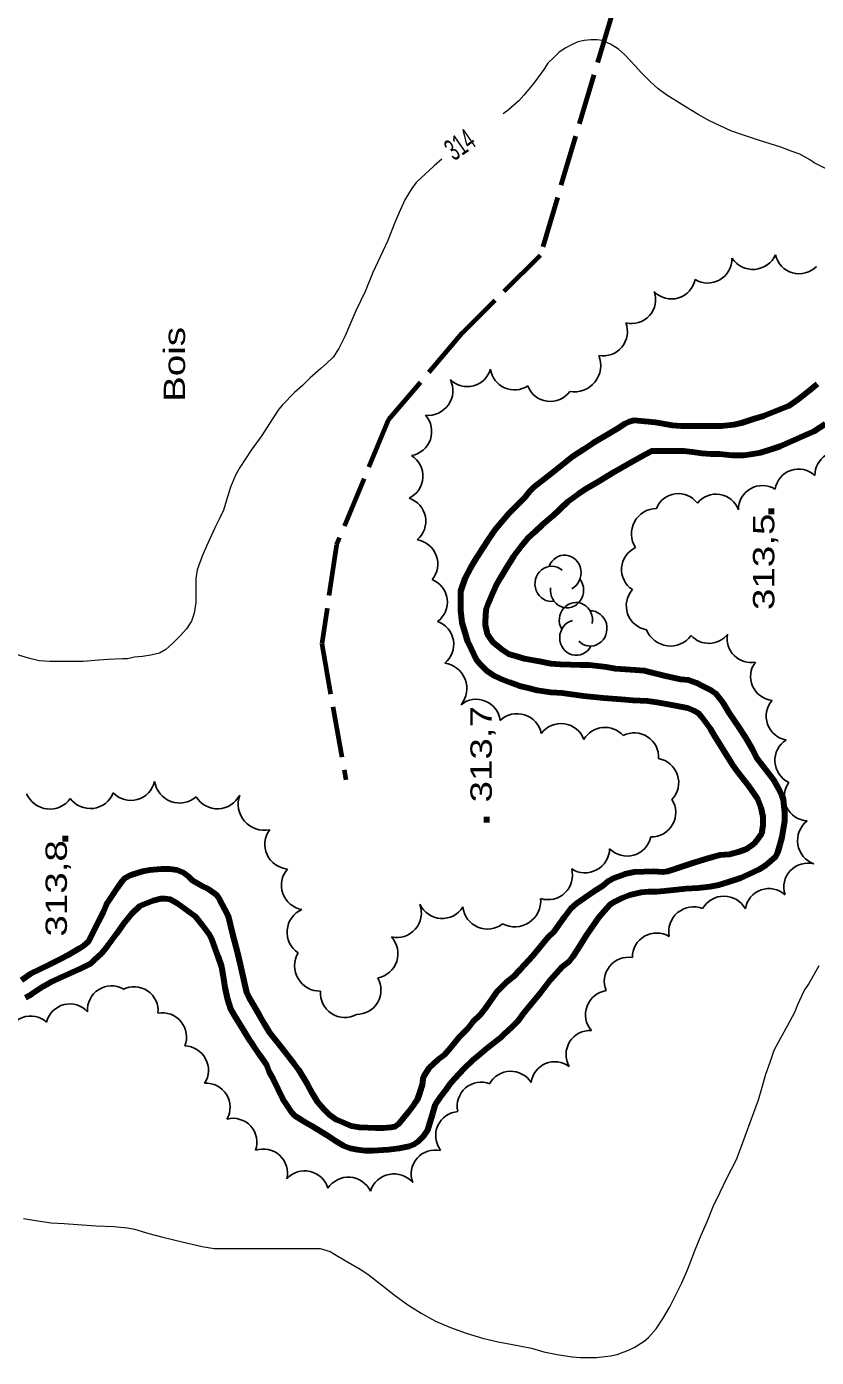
# Model space of a CAD drawing. Extents: x 240591 to 242335, y 5323482 to 5326937.
# Drawn here: x 241036.2 to 241147.2, y 5324077.8 to 5324264.8 of the extents above; entities that cross this region are included whole.
import ezdxf
from ezdxf.enums import TextEntityAlignment as Align

# ---------------------------------------------------------------- set-up
doc = ezdxf.new("R2010")
doc.units = 0
doc.header["$LTSCALE"] = 1.2
doc.linetypes.add('DASH_DOUBLE_DOT', pattern=[9.2, 5, -1.2, 0.3, -1.2, 0.3, -1.2])
doc.linetypes.add('LONG_DASHED', pattern=[7.5, 6, -1.5])
for name, color, linetype, lineweight in [('2', 7, 'Continuous', 13), ('22', 7, 'LONG_DASHED', 70), ('3', 7, 'Continuous', 140), ('4', 7, 'DASH_DOUBLE_DOT', 53), ('44', 7, 'Continuous', 25)]:
    doc.layers.add(name, color=color, linetype=linetype, lineweight=lineweight)

msp = doc.modelspace()

# ---------------------------------------------------------------- linework, layer by layer
at = {"layer": '2', "linetype": 'LONG_DASHED'}
for points in [[(241146.4, 5324246.1), (241144.9, 5324246.9), (241143.8, 5324247.3), (241142.2, 5324247.9), (241139.1, 5324248.9), (241136.7, 5324249.7), (241135.2, 5324250.2), (241133.7, 5324250.9), (241132.2, 5324251.6), (241130.6, 5324252.5), (241128.3, 5324253.9), (241126.2, 5324255.2), (241125, 5324256.1), (241123.9, 5324257.1), (241122.6, 5324258.4), (241121.8, 5324259.3), (241120.2, 5324261), (241119.4, 5324261.7), (241118.3, 5324262.4), (241117.1, 5324262.9), (241116.4, 5324263), (241115.5, 5324263), (241114.6, 5324262.9), (241113.7, 5324262.7), (241112.8, 5324262.3), (241111.9, 5324261.8), (241111, 5324261.2), (241110.3, 5324260.5), (241109.5, 5324259.7), (241108.9, 5324258.8), (241107.5, 5324256.9), (241106.1, 5324255.2), (241105.4, 5324254.4), (241103.9, 5324253.1), (241103.2, 5324252.6)], [(241094.6, 5324246.2), (241093.5, 5324245.3), (241091, 5324243), (241090.4, 5324242.2), (241089.4, 5324240.5), (241088.6, 5324238.7), (241087.9, 5324237.1), (241087, 5324234.8), (241086.3, 5324233.3), (241084.9, 5324230.3), (241083.8, 5324227.6), (241082.5, 5324224.9), (241081.5, 5324222.6), (241081, 5324221.4), (241080.1, 5324219.6), (241079.3, 5324218.4), (241078.4, 5324217.5), (241077.6, 5324216.8), (241076.1, 5324215.5), (241075, 5324214.4), (241073.9, 5324213.4), (241072.2, 5324211.7), (241071.7, 5324211.1), (241070.8, 5324209.7), (241069.3, 5324207.4), (241067.8, 5324205.3), (241066.2, 5324202.9), (241065.6, 5324201.8), (241064.9, 5324200.1), (241064.5, 5324198.9), (241063.9, 5324196.9), (241063.3, 5324195.6), (241062.7, 5324194.4), (241061.5, 5324191.8), (241060.9, 5324190.4), (241060.2, 5324188.5), (241060, 5324187.3), (241060, 5324186.1), (241060, 5324183.9), (241059.8, 5324182.4), (241059.4, 5324181.3), (241058.7, 5324180.2), (241057.8, 5324179.2), (241056.8, 5324178.2), (241055.8, 5324177.3), (241054.9, 5324176.8), (241053.7, 5324176.5), (241052.5, 5324176.3), (241051.4, 5324176.2)], [(241149.7, 5324244.3), (241146.9, 5324245.7), (241146.4, 5324246.1)], [(241035.8, 5324097.3), (241037.8, 5324097), (241039.7, 5324096.7), (241041.5, 5324096.6), (241043.4, 5324096.5), (241046, 5324096.3), (241048.5, 5324096.2), (241050.4, 5324096), (241051.4, 5324095.8), (241053.4, 5324095.2), (241055.4, 5324094.7), (241058.3, 5324094), (241060.9, 5324093.4), (241062.6, 5324093.1), (241063.5, 5324093.1), (241066.2, 5324093.1), (241069.1, 5324093.1), (241072, 5324093.1), (241074.6, 5324093.1), (241077.5, 5324093.1), (241078.9, 5324092.7), (241079.5, 5324092.3), (241081, 5324091.4), (241083.1, 5324090.2), (241084.2, 5324089.5), (241086.1, 5324088), (241087.9, 5324086.6), (241089.8, 5324085.2), (241091.7, 5324084), (241093.7, 5324082.9), (241095.8, 5324082), (241098, 5324081.2), (241100.3, 5324080.5), (241102.5, 5324080), (241104.5, 5324079.6), (241107.2, 5324079.1), (241108.9, 5324078.6), (241110.8, 5324078.2), (241112.9, 5324077.9), (241114, 5324077.8), (241116.3, 5324077.8), (241118.3, 5324078), (241119.2, 5324078.2), (241120.8, 5324078.8), (241121.6, 5324079.2), (241123, 5324080.1), (241123.6, 5324080.6), (241124.7, 5324081.8), (241125.7, 5324083.3), (241126.6, 5324084.9), (241127.5, 5324086.7), (241128.3, 5324088.3), (241129.1, 5324090.1), (241130.2, 5324092.9), (241131, 5324095), (241131.9, 5324097), (241132.7, 5324099), (241133.7, 5324101), (241134.6, 5324102.9), (241136, 5324105.6), (241136.7, 5324107.5), (241137.4, 5324109.4), (241138.4, 5324112.2), (241139.1, 5324114), (241139.6, 5324115.8), (241140.1, 5324117.6), (241140.7, 5324119.3), (241141.3, 5324121), (241142.2, 5324122.7), (241143.2, 5324124.5), (241144.2, 5324126.3), (241144.6, 5324127.4), (241145.5, 5324129.3), (241146.1, 5324130.2), (241147.6, 5324132.9)]]:
    msp.add_lwpolyline(points, dxfattribs=at)
at = {"layer": '2'}
msp.add_lwpolyline([(241051.4, 5324176.2), (241050.4, 5324176), (241049.7, 5324176), (241047.7, 5324175.9), (241046.4, 5324175.8), (241044.2, 5324175.6), (241042.6, 5324175.6), (241039.5, 5324175.6), (241038, 5324175.7), (241036.5, 5324176.1), (241034.2, 5324176.8)], dxfattribs=at)
at = {"layer": '22'}
msp.add_lwpolyline([(241118.5, 5324266.7), (241108.4, 5324232.7), (241097.4, 5324221.7), (241087.1, 5324209.6), (241079.8, 5324192), (241077.7, 5324178.1), (241081.1, 5324159)], dxfattribs=at)
at = {"layer": '3'}
for p, q in [((241140.9, 5324196.3), (241140.9, 5324197.1)), ((241100.9, 5324153), (241100.9, 5324153.8)), ((241041.7, 5324150.3), (241041.7, 5324151.1))]:
    msp.add_line(p, q, dxfattribs=at)
at = {"layer": '4', "linetype": 'Continuous', "lineweight": 90}
for points in [[(241147.3, 5324214.6), (241146, 5324213.5), (241144.7, 5324212.5), (241143.3, 5324211.5), (241142.2, 5324211.1), (241139.8, 5324210.1), (241138.5, 5324209.7), (241136.7, 5324209.1), (241135.6, 5324208.9), (241133.9, 5324208.7), (241132.2, 5324208.7), (241130.4, 5324208.7), (241128.2, 5324208.7), (241127, 5324208.8), (241124.6, 5324209.2), (241121.6, 5324209.5), (241120.9, 5324209.3), (241120.3, 5324209), (241119.2, 5324208.3), (241118.2, 5324207.7), (241115.8, 5324206.3), (241114.5, 5324205.4), (241112.9, 5324204.4), (241111.9, 5324203.6), (241109.8, 5324201.9), (241107.5, 5324200.1), (241106.9, 5324199.5), (241106.2, 5324198.6), (241105.4, 5324197.8), (241104, 5324196.4), (241103.2, 5324195.5), (241102.1, 5324194.2), (241101.1, 5324192.7), (241100.3, 5324191.5), (241099.2, 5324189.8), (241098.6, 5324188.8), (241097.8, 5324187.3), (241097.2, 5324185.5), (241097.2, 5324185), (241097.2, 5324182.8), (241097.4, 5324181.1), (241097.7, 5324180), (241098.2, 5324178.4), (241098.7, 5324177.4), (241099.4, 5324175.9), (241099.9, 5324175.3), (241100.9, 5324174.3), (241101.8, 5324173.7), (241102.8, 5324173.2), (241104.1, 5324172.7), (241105.5, 5324172.2), (241106.7, 5324171.9), (241108, 5324171.6), (241109.9, 5324171.3), (241111.5, 5324171.2), (241114.5, 5324170.8), (241117.3, 5324170.5), (241119.8, 5324170.3), (241121.4, 5324170.2), (241123.5, 5324170.1), (241124.8, 5324169.9), (241126.9, 5324169.5), (241129.1, 5324169.1), (241130.1, 5324168.7), (241130.6, 5324168.4), (241131, 5324167.9), (241132.3, 5324166.2), (241132.8, 5324165.3), (241134.1, 5324163.2), (241135.3, 5324161.3), (241136, 5324160.3), (241137.7, 5324158.1), (241138.9, 5324156.4), (241139.4, 5324155.1)], [(241101.2, 5324183.9), (241101.7, 5324185.1), (241102.2, 5324186.3), (241102.9, 5324187.5), (241103.6, 5324188.7), (241104.7, 5324190.4), (241105.9, 5324192), (241106.7, 5324193), (241107.7, 5324193.9), (241108.7, 5324194.8), (241110.2, 5324196.1), (241112.3, 5324198.1), (241113.8, 5324199.2), (241114.8, 5324199.9), (241116.6, 5324200.9), (241118.9, 5324202.3), (241121.1, 5324203.6), (241123.1, 5324204.7), (241124.1, 5324205.2), (241124.7, 5324205.2), (241125.9, 5324205.2), (241128.6, 5324205.2), (241129.8, 5324205.1), (241131.1, 5324204.9), (241132.4, 5324204.8), (241133.6, 5324204.8), (241135.4, 5324204.6), (241137, 5324204.6), (241138.3, 5324204.8), (241139.4, 5324205), (241141, 5324205.5), (241142.1, 5324205.9), (241143.3, 5324206.4), (241145.8, 5324207.5), (241146.9, 5324208), (241148.5, 5324209)], [(241079.4, 5324108.4), (241080.7, 5324107.6), (241081.7, 5324107.2), (241082.7, 5324107), (241083.8, 5324106.9), (241084.9, 5324106.9), (241087.1, 5324107), (241088.6, 5324107.2), (241090, 5324107.5), (241090.8, 5324107.8), (241091.2, 5324108.1), (241092, 5324108.9), (241092.6, 5324109.8), (241092.9, 5324110.7), (241093.3, 5324112.1), (241093.7, 5324113.4), (241094.4, 5324114.4), (241095.1, 5324115.3), (241095.7, 5324116.2), (241096.4, 5324117), (241097.7, 5324118.4), (241099, 5324119.6), (241099.8, 5324120.3), (241101, 5324121.3), (241102.9, 5324122.8), (241103.4, 5324123.3), (241104.5, 5324124.3), (241105.3, 5324125.1), (241106, 5324126.1), (241107.1, 5324127.4), (241108.5, 5324129.1), (241109.9, 5324130.9), (241111.5, 5324132.7), (241112.5, 5324133.5), (241113, 5324134.1), (241113.7, 5324135.2), (241115, 5324137.3), (241116.6, 5324139.6), (241117.4, 5324140.5), (241118.3, 5324141.5), (241118.9, 5324141.9), (241119.9, 5324142.4), (241121, 5324142.8), (241122.6, 5324143.2), (241123.6, 5324143.3), (241124.8, 5324143.3), (241125.8, 5324143.4), (241128.9, 5324143.7), (241130.6, 5324143.8), (241132.3, 5324144), (241133.5, 5324144.2), (241134.7, 5324144.6), (241136.6, 5324145.2), (241137.7, 5324145.7), (241139.2, 5324146.4), (241140.1, 5324147), (241141.5, 5324148.2), (241141.8, 5324148.8), (241142.1, 5324149.9), (241142.4, 5324150.9), (241142.8, 5324153.2), (241142.8, 5324154.4), (241142.6, 5324156.2), (241142.4, 5324156.8), (241141.9, 5324157.8), (241141.3, 5324158.9), (241140.5, 5324159.9), (241138.9, 5324162), (241138.3, 5324163.2), (241137.3, 5324164.9), (241136.3, 5324166.4), (241135, 5324168.3), (241134.1, 5324169.8), (241133.1, 5324171.1), (241132.5, 5324171.5), (241131.3, 5324172.1), (241130.3, 5324172.6), (241129.3, 5324173), (241128.1, 5324173.1), (241125.8, 5324173.6), (241124.7, 5324173.9), (241123, 5324174.3), (241121.8, 5324174.4), (241119, 5324174.6), (241117.7, 5324174.8), (241115.3, 5324175.1), (241114.1, 5324175.1), (241111.2, 5324175.2), (241109.9, 5324175.3), (241108.3, 5324175.6), (241106.2, 5324176), (241105.1, 5324176.3), (241104.1, 5324176.6), (241102.9, 5324177.4), (241101.8, 5324178.3), (241101, 5324179.4), (241100.9, 5324179.9), (241100.7, 5324180.7), (241100.7, 5324181.3), (241100.8, 5324182.9), (241101.2, 5324183.9)], [(241139.4, 5324155.1), (241139.7, 5324153.8), (241139.7, 5324152.6), (241139.5, 5324151.4), (241138.8, 5324150.4), (241138.4, 5324150), (241137.3, 5324149.2), (241136.2, 5324148.8), (241135, 5324148.5), (241133.7, 5324148.4), (241132.6, 5324148.1), (241131.5, 5324147.8), (241130, 5324147.3), (241127.6, 5324146.5), (241126.3, 5324146.1), (241125.7, 5324146), (241124.3, 5324146.1), (241121.6, 5324146), (241120.3, 5324145.7), (241118.9, 5324145.2), (241117.9, 5324144.7), (241117.2, 5324144.1), (241115.8, 5324143.2), (241113.5, 5324141.6), (241112.6, 5324140.8), (241111.8, 5324139.7), (241111, 5324138.6), (241110.3, 5324137.6), (241109.5, 5324136.8), (241108.8, 5324136), (241107.3, 5324134.2), (241105.6, 5324132.3), (241104.6, 5324131.3), (241103.6, 5324130.5), (241102.3, 5324129.2), (241101.7, 5324128.3), (241100.7, 5324126.9), (241100, 5324126), (241098.9, 5324124.9), (241098.2, 5324124), (241097, 5324122.8), (241095.8, 5324121.3), (241094.9, 5324120.3), (241094, 5324119.6), (241092.8, 5324118.5), (241092.1, 5324117.4), (241091.9, 5324116.9), (241091.8, 5324116.1), (241091.5, 5324115.1), (241091.1, 5324114), (241090.7, 5324113.4), (241089.9, 5324112.3), (241088.5, 5324110.6), (241088, 5324110.2), (241087.4, 5324110.1), (241086.4, 5324110), (241085.3, 5324110), (241083, 5324110.1), (241081.9, 5324110.3), (241080.9, 5324110.7), (241079.8, 5324111.2), (241078.8, 5324111.9), (241078, 5324112.7), (241077.1, 5324113.7), (241076.4, 5324114.9), (241075.7, 5324116.2), (241074.5, 5324118.2), (241073.9, 5324119), (241072.9, 5324120.3), (241072.1, 5324121.3), (241070.4, 5324123.4), (241069.7, 5324124.6), (241069, 5324125.8), (241067.5, 5324128.4), (241067.2, 5324129.1), (241066.9, 5324130.3), (241066.3, 5324133), (241065.9, 5324134.6), (241065.2, 5324137.3), (241064.6, 5324139.8), (241064.1, 5324140.8), (241063.4, 5324142.1), (241062.9, 5324142.8), (241061.8, 5324143.6), (241060.8, 5324144.1), (241059.6, 5324144.8), (241059.1, 5324145.3), (241058.3, 5324145.9), (241057.4, 5324146.3), (241056.3, 5324146.4), (241055.2, 5324146.4), (241053.5, 5324146.3), (241052.5, 5324146.1), (241050.9, 5324145.6), (241050, 5324145.1), (241049.6, 5324144.7), (241049, 5324143.8), (241047.4, 5324141.4), (241047, 5324140.4), (241046.3, 5324139), (241045.7, 5324137.8)], [(241036.1, 5324128.4), (241037, 5324128.9), (241038.6, 5324130), (241039.7, 5324130.6), (241040.8, 5324131.1), (241043.7, 5324132.4), (241045.3, 5324133.2), (241045.8, 5324133.7), (241046.8, 5324134.6), (241047.6, 5324135.6), (241048.9, 5324137.4), (241049.9, 5324138.8), (241051.1, 5324140.3), (241052.1, 5324141.2), (241052.7, 5324141.5), (241054, 5324142), (241055.1, 5324142.3), (241055.7, 5324142.3), (241056.4, 5324142.2), (241057.5, 5324141.6), (241058.7, 5324140.7), (241059.9, 5324139.8), (241060.8, 5324138.7), (241062, 5324137.1), (241062.3, 5324136.4), (241063.1, 5324134.2), (241063.6, 5324132.7), (241063.8, 5324131.6), (241064.1, 5324129.8), (241064.4, 5324128.3), (241064.9, 5324126.8), (241065.4, 5324125.9), (241066.4, 5324124.3), (241067.4, 5324122.6), (241068.1, 5324121.6), (241069, 5324120.3), (241069.9, 5324119), (241070.3, 5324117.9), (241070.9, 5324116.9), (241072.2, 5324114.2), (241073.5, 5324112.2), (241073.9, 5324111.8), (241075, 5324111.1), (241076.2, 5324110.4), (241078.5, 5324109), (241079.4, 5324108.4)], [(241045.7, 5324137.8), (241044.9, 5324136.2), (241044.3, 5324135.7), (241043.7, 5324135.3), (241042, 5324134.3), (241041.1, 5324133.8), (241039.5, 5324133), (241036.8, 5324131.7), (241035.5, 5324130.8)]]:
    msp.add_lwpolyline(points, dxfattribs=at)
at = {"layer": '44'}
for centre, radius, start, end in [((241131.927, 5324232.229), 3.424, 239.12565, 1.19447), ((241117.252, 5324221.983), 3.41, 259.49623, 21.26196), ((241113.184, 5324217.226), 3.721, 260.18601, 22.16438), ((241088.48, 5324201.663), 3.446, 295.80734, 57.5268), ((241127.818, 5324195.896), 3.322, 36.46414, 158.37316), ((241133.108, 5324195.792), 3.342, 19.90222, 141.56049), ((241139.639, 5324196.95), 3.389, 58.49792, 180.34403), ((241124.788, 5324193.562), 3.558, 90.93138, 212.89115), ((241123.228, 5324188.548), 3.397, 114.85066, 236.64803), ((241091.963, 5324183.965), 3.396, 306.64191, 68.27922), ((241123.914, 5324183.444), 3.414, 138.41975, 260.15127), ((241092.853, 5324178.031), 3.405, 308.87257, 70.49573), ((241138.024, 5324178.843), 3.361, 169.92294, 280.73247), ((241143.531, 5324167.918), 3.374, 138.58132, 260.43884), ((241105.171, 5324164.821), 3.458, 11.48593, 133.50095), ((241144.801, 5324161.705), 3.418, 122.40432, 244.49737), ((241050.874, 5324159.549), 3.452, 224.47063, 346.45569), ((241057.748, 5324159.276), 3.558, 188.66636, 310.7385), ((241146.128, 5324156.634), 3.431, 144.64205, 266.35039), ((241075.482, 5324144.163), 3.45, 138.7006, 260.45361), ((241109.497, 5324145.581), 3.447, 252.67014, 14.77784), ((241076.342, 5324137.561), 3.505, 114.1182, 236.15277), ((241088.274, 5324140.252), 3.438, 257.15443, 20.19328), ((241100.998, 5324141.477), 3.477, 186.05767, 307.81757), ((241129.968, 5324137.615), 3.51, 68.93232, 190.75058), ((241084.947, 5324134.555), 3.474, 280.50008, 42.45107), ((241082.603, 5324129.433), 3.431, 269.77853, 29.82809), ((241118.183, 5324125.973), 3.415, 98.63139, 220.61574), ((241036.821, 5324122.382), 3.392, 48.92847, 171.05422), ((241115.432, 5324120.356), 3.398, 87.33252, 209.35144), ((241075.325, 5324100.629), 3.388, 16.12172, 137.91805)]:
    msp.add_arc(centre, radius, start, end, dxfattribs=at)
for centre, major_axis, ratio, start_param, end_param in [((241138.285, 5324234.235), (0.262, -3.506), 0.999979, 5.2207517, 7.3493574), ((241144.786, 5324233.49), (3.253, -0.931), 0.999984, 3.63494, 5.7898381), ((241126.848, 5324229.952), (3.24, 0.987), 0.999984, 3.6341353, 5.7906426), ((241121.249, 5324226.502), (2.278, 2.501), 0.999984, 3.6355691, 5.7892088), ((241098.163, 5324217.644), (3.244, 0.993), 0.999984, 3.6364241, 5.7016289), ((241104.773, 5324217.171), (2.99, -1.595), 0.999984, 3.773335, 5.7894037), ((241092.643, 5324213.695), (2.868, -1.993), 0.999995, 5.2184237, 7.3456676), ((241109.812, 5324215.536), (3.347, -0.448), 0.999984, 3.633692, 5.7910857), ((241089.734, 5324207.942), (3.236, -1.121), 0.999726, 5.2205832, 7.3448644), ((241150.375, 5324201.791), (-2.671, 2.048), 0.999668, 4.9238848, 6.9496749), ((241144.719, 5324199.304), (-3.172, -1.082), 0.999984, 3.6310465, 5.7937312), ((241088.923, 5324195.318), (3.347, 0.652), 0.999994, 5.2201585, 7.346413), ((241090.604, 5324189.327), (3.206, 1.202), 0.999322, 5.2232998, 7.344246), ((241111.824, 5324188.081), (0.002, 2.479), 0.941542, 3.5906585, 7.4772338), ((241110.003, 5324186.529), (0.002, 2.479), 0.941542, 5.603587, 9.573462), ((241112.17, 5324185.642), (0.002, 2.479), 0.941542, 1.447019, 5.386028), ((241113.417, 5324181.439), (-0.002, -2.479), 0.941543, 1.3712714, 5.2578467), ((241115.456, 5324180.259), (-0.002, -2.479), 0.941543, 5.5108172, 9.4498262), ((241113.482, 5324178.961), (-0.002, -2.479), 0.941543, 3.3841999, 7.3540749), ((241126.703, 5324181.418), (-1.02, -3.483), 0.999846, 5.3748856, 7.5019903), ((241132.105, 5324181.522), (0.991, 3.211), 0.99993, 2.6087684, 4.338705), ((241094.505, 5324171.821), (3.346, 1.307), 0.999954, 5.2228152, 7.3460748), ((241141.321, 5324173.497), (-3.08, -1.35), 0.999994, 5.2170121, 7.345172), ((241099.421, 5324166.904), (1.253, 3.158), 0.999314, 5.2156254, 7.3435627), ((241111.319, 5324163.425), (0.476, 3.426), 0.999951, 5.2155171, 7.3447873), ((241117.504, 5324162.938), (-3.417, 0.13), 0.999985, 3.904583, 5.7934192), ((241121.62, 5324162.154), (-2.922, 1.787), 0.999985, 3.6340007, 5.733111), ((241124.44, 5324158.586), (-1.067, 3.257), 0.999985, 3.6340149, 5.790763), ((241039.497, 5324158.405), (-0.389, -3.515), 0.999576, 5.222038, 7.3476565), ((241045.181, 5324158.419), (0.437, -3.449), 0.999995, 5.2200392, 7.3481702), ((241063.053, 5324158.404), (-0.308, -3.483), 0.99977, 5.3492006, 7.4785028), ((241069.643, 5324155.577), (-3.117, -1.968), 0.999851, 5.3704951, 7.4978144), ((241124.028, 5324154.385), (2.525, -2.315), 0.999883, 5.4346257, 7.5908159), ((241073.182, 5324149.897), (-3.161, -1.43), 0.999995, 5.2181738, 7.3448128), ((241148.07, 5324150.452), (-3.459, -0.554), 0.999979, 5.2178731, 7.345699), ((241120.611, 5324151.685), (1.397, -3.129), 0.999887, 5.0662682, 7.2209103), ((241114.707, 5324149.359), (0.86, -3.345), 0.999929, 5.4567958, 7.582503), ((241145.999, 5324143.92), (-2.128, 2.595), 0.999475, 5.3331998, 7.4891364), ((241134.219, 5324139.193), (0.02, 3.437), 0.999978, 5.2211096, 7.3432914), ((241140.548, 5324140.334), (-3.167, -1.118), 0.999984, 3.6353053, 5.7894729), ((241094.626, 5324142.92), (3.423, -0.211), 0.999985, 3.6359446, 5.7888333), ((241104.811, 5324141.993), (2.041, -3.051), 0.999879, 5.2178457, 7.3455882), ((241124.761, 5324134.048), (-1.69, 2.952), 0.99991, 5.2199027, 7.3483875), ((241077.466, 5324132.845), (-3.075, -1.806), 0.999871, 5.2214951, 7.3438203), ((241120.811, 5324130.647), (-2.66, 2.114), 0.999994, 5.2216835, 7.3463102), ((241048.174, 5324126.647), (-2.922, 1.688), 0.999855, 4.7297875, 6.8864333), ((241051.34, 5324126.515), (-2.797, 1.891), 0.999984, 3.6367918, 5.7879862), ((241042.317, 5324124.111), (-3.27, -0.818), 0.999984, 3.6351251, 5.7896529), ((241080.955, 5324129.004), (2.881, -1.854), 0.999985, 3.6329058, 5.7830159), ((241055.303, 5324122.833), (2.639, 2.144), 0.999977, 5.2203167, 7.3498047), ((241058.398, 5324118.178), (3.121, 1.334), 0.999483, 5.3067179, 7.4319481), ((241110.456, 5324115.993), (-3.047, -1.429), 0.999984, 3.6326334, 5.7083942), ((241061.454, 5324112.969), (-3.377, -0.049), 0.99993, 2.6100625, 4.7583265), ((241100.115, 5324113.11), (-2.563, -2.193), 0.999937, 3.6340944, 5.7906836), ((241104.27, 5324114.645), (-3.376, 0), 0.999984, 3.7060218, 5.7877606), ((241065.24, 5324108.038), (3.129, 1.237), 0.999838, 5.5650196, 7.7237722), ((241097.09, 5324108.987), (-1.383, -3.074), 0.999936, 3.6355981, 5.7891798), ((241069.496, 5324103.683), (2.721, 2.048), 0.999882, 5.4057809, 7.533531), ((241093.646, 5324103.578), (-2.213, -2.548), 0.999937, 3.6344858, 5.790292), ((241087.857, 5324100.119), (-0.425, 3.446), 0.999397, 5.2991462, 7.4238318), ((241081.454, 5324099.718), (-3.054, -1.537), 0.999995, 3.1138575, 5.2446626)]:
    msp.add_ellipse(centre, major_axis=major_axis, ratio=ratio, start_param=start_param, end_param=end_param, dxfattribs=at)

# ---------------------------------------------------------------- texts
at = {"layer": '2', "width": 0.6}
msp.add_text('314', height=3, rotation=34.769, dxfattribs=at).set_placement((241096.3, 5324245.9))
at = {"layer": '3', "width": 1.35}
for s, p in [('313,5', (241141.3, 5324196.4)), ('313,8', (241041.9, 5324150.5))]:
    msp.add_text(s, height=3, rotation=90, dxfattribs=at).set_placement(p, align=Align.RIGHT)
msp.add_text('313,7', height=3, rotation=90, dxfattribs=at).set_placement((241101.6, 5324155.8))
at = {"layer": '44', "width": 1.35}
msp.add_text('Bois', height=3, rotation=90, dxfattribs=at).set_placement((241058.5, 5324212.1))

doc.saveas('drawing.dxf')
